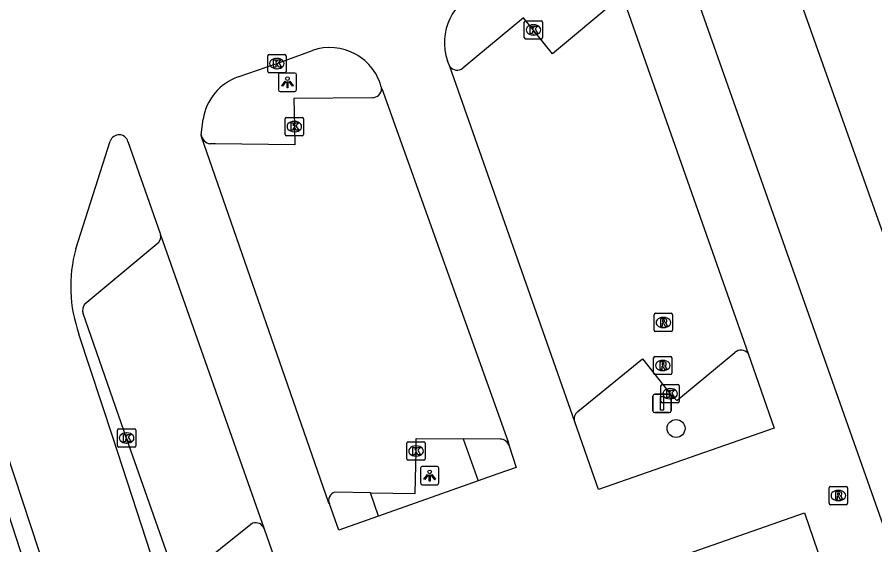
# Model space of a CAD drawing. Extents: x 157692 to 159670, y 381454 to 383289.
# Drawn here: x 159404.2 to 159451.12, y 382853.43 to 382882.28 of the extents above; entities that cross this region are included whole.
import ezdxf

# ---------------------------------------------------------------- set-up
doc = ezdxf.new("R2010")
doc.units = 0
for name, color, linetype in [('IMGEO_Boom', 7, 'Continuous'), ('IMGEO_Kolk', 7, 'Continuous'), ('IMGEO_Lichtpunt', 7, 'Continuous'), ('IMGEO_Pand', 7, 'Continuous'), ('IMGEO_Parkeervlak_gesloten', 7, 'Continuous'), ('IMGEO_Rijbaan_lokaal_gesloten', 7, 'Continuous'), ('IMGEO_Rioolput', 7, 'Continuous'), ('IMGEO_Verkeersbordpaal', 7, 'Continuous'), ('IMGEO_Voetpad_open', 7, 'Continuous')]:
    doc.layers.add(name, color=color, linetype=linetype)

msp = doc.modelspace()

# ---------------------------------------------------------------- linework, layer by layer
at = {"layer": 'IMGEO_Boom'}
msp.add_circle((159440.246, 382859.79), 0.489, dxfattribs=at)
at = {"layer": 'IMGEO_Kolk'}
for p, q in [((159431.942, 382881.156), (159431.942, 382882.008)), ((159432.017, 382882.082), (159432.869, 382882.082)), ((159432.43, 382881.862), (159432.455, 382881.862)), ((159432.943, 382882.008), (159432.943, 382881.156)), ((159432.869, 382881.082), (159432.017, 382881.082)), ((159432.453, 382881.302), (159432.428, 382881.302)), ((159417.906, 382879.314), (159417.906, 382880.166)), ((159417.981, 382880.24), (159418.833, 382880.24)), ((159418.394, 382880.02), (159418.419, 382880.02)), ((159418.907, 382880.166), (159418.907, 382879.314)), ((159418.833, 382879.24), (159417.981, 382879.24)), ((159418.417, 382879.46), (159418.392, 382879.46)), ((159418.861, 382875.869), (159418.861, 382876.721)), ((159418.936, 382876.795), (159419.788, 382876.795)), ((159419.862, 382876.721), (159419.862, 382875.869)), ((159419.349, 382876.575), (159419.374, 382876.575)), ((159419.788, 382875.795), (159418.936, 382875.795)), ((159419.372, 382876.015), (159419.347, 382876.015)), ((159439.494, 382862.19), (159440.346, 382862.19)), ((159439.419, 382861.264), (159439.419, 382862.116)), ((159439.907, 382861.97), (159439.932, 382861.97)), ((159440.42, 382862.116), (159440.42, 382861.264)), ((159439.93, 382861.41), (159439.905, 382861.41)), ((159440.346, 382861.19), (159439.494, 382861.19)), ((159409.688, 382858.84), (159409.688, 382859.692)), ((159409.763, 382859.766), (159410.615, 382859.766)), ((159410.176, 382859.546), (159410.201, 382859.546)), ((159410.689, 382859.692), (159410.689, 382858.84)), ((159410.199, 382858.986), (159410.174, 382858.986)), ((159425.52, 382858.128), (159425.52, 382858.98)), ((159425.595, 382859.054), (159426.447, 382859.054)), ((159426.521, 382858.98), (159426.521, 382858.128)), ((159410.615, 382858.766), (159409.763, 382858.766)), ((159426.008, 382858.834), (159426.033, 382858.834)), ((159426.447, 382858.054), (159425.595, 382858.054)), ((159426.031, 382858.274), (159426.006, 382858.274))]:
    msp.add_line(p, q, dxfattribs=at)
for points in [[(159431.942, 382881.156), (159431.942, 382882.008)], [(159432.017, 382882.082), (159432.869, 382882.082)], [(159432.943, 382882.008), (159432.943, 382881.156)], [(159432.263, 382881.782), (159432.386, 382881.782), (159432.386, 382881.631), (159432.516, 382881.782), (159432.68, 382881.782), (159432.534, 382881.631), (159432.687, 382881.382), (159432.535, 382881.382), (159432.45, 382881.546), (159432.386, 382881.479), (159432.386, 382881.382), (159432.263, 382881.382), (159432.263, 382881.782)], [(159432.869, 382881.082), (159432.017, 382881.082)], [(159417.906, 382879.314), (159417.906, 382880.166)], [(159417.981, 382880.24), (159418.833, 382880.24)], [(159418.907, 382880.166), (159418.907, 382879.314)], [(159418.227, 382879.94), (159418.35, 382879.94), (159418.35, 382879.789), (159418.48, 382879.94), (159418.644, 382879.94), (159418.498, 382879.789), (159418.651, 382879.54), (159418.499, 382879.54), (159418.414, 382879.704), (159418.35, 382879.637), (159418.35, 382879.54), (159418.227, 382879.54), (159418.227, 382879.94)], [(159418.833, 382879.24), (159417.981, 382879.24)], [(159418.861, 382875.869), (159418.861, 382876.721)], [(159418.936, 382876.795), (159419.788, 382876.795)], [(159419.862, 382876.721), (159419.862, 382875.869)], [(159419.182, 382876.495), (159419.305, 382876.495), (159419.305, 382876.344), (159419.435, 382876.495), (159419.599, 382876.495), (159419.453, 382876.344), (159419.606, 382876.095), (159419.454, 382876.095), (159419.369, 382876.259), (159419.305, 382876.192), (159419.305, 382876.095), (159419.182, 382876.095), (159419.182, 382876.495)], [(159419.788, 382875.795), (159418.936, 382875.795)], [(159439.494, 382862.19), (159440.346, 382862.19)], [(159439.419, 382861.264), (159439.419, 382862.116)], [(159439.74, 382861.89), (159439.863, 382861.89), (159439.863, 382861.739), (159439.993, 382861.89), (159440.157, 382861.89), (159440.011, 382861.739), (159440.164, 382861.49), (159440.012, 382861.49), (159439.927, 382861.654), (159439.863, 382861.587), (159439.863, 382861.49), (159439.74, 382861.49), (159439.74, 382861.89)], [(159440.42, 382862.116), (159440.42, 382861.264)], [(159440.346, 382861.19), (159439.494, 382861.19)], [(159409.688, 382858.84), (159409.688, 382859.692)], [(159409.763, 382859.766), (159410.615, 382859.766)], [(159410.009, 382859.466), (159410.132, 382859.466), (159410.132, 382859.315), (159410.262, 382859.466), (159410.426, 382859.466), (159410.28, 382859.315), (159410.433, 382859.066), (159410.281, 382859.066), (159410.196, 382859.23), (159410.132, 382859.163), (159410.132, 382859.066), (159410.009, 382859.066), (159410.009, 382859.466)], [(159410.689, 382859.692), (159410.689, 382858.84)], [(159425.52, 382858.128), (159425.52, 382858.98)], [(159425.595, 382859.054), (159426.447, 382859.054)], [(159426.521, 382858.98), (159426.521, 382858.128)], [(159410.615, 382858.766), (159409.763, 382858.766)], [(159425.841, 382858.754), (159425.964, 382858.754), (159425.964, 382858.603), (159426.094, 382858.754), (159426.258, 382858.754), (159426.112, 382858.603), (159426.265, 382858.354), (159426.113, 382858.354), (159426.028, 382858.518), (159425.964, 382858.451), (159425.964, 382858.354), (159425.841, 382858.354), (159425.841, 382858.754)], [(159426.447, 382858.054), (159425.595, 382858.054)]]:
    msp.add_lwpolyline(points, dxfattribs=at)
for centre, start, end in [((159432.019, 382882.006), 91.552, 178.448), ((159432.019, 382882.006), 91.552, 178.448), ((159432.867, 382882.006), 1.552, 88.448), ((159432.867, 382882.006), 1.552, 88.448), ((159432.019, 382881.158), 181.552, 268.448), ((159432.019, 382881.158), 181.552, 268.448), ((159432.867, 382881.158), 271.552, 358.448), ((159432.867, 382881.158), 271.552, 358.448), ((159417.983, 382880.164), 91.552, 178.448), ((159417.983, 382880.164), 91.552, 178.448), ((159418.831, 382880.164), 1.552, 88.448), ((159418.831, 382880.164), 1.552, 88.448), ((159417.983, 382879.316), 181.552, 268.448), ((159417.983, 382879.316), 181.552, 268.448), ((159418.831, 382879.316), 271.552, 358.448), ((159418.831, 382879.316), 271.552, 358.448), ((159418.938, 382876.719), 91.552, 178.448), ((159418.938, 382876.719), 91.552, 178.448), ((159419.786, 382876.719), 1.552, 88.448), ((159419.786, 382876.719), 1.552, 88.448), ((159418.938, 382875.871), 181.552, 268.448), ((159418.938, 382875.871), 181.552, 268.448), ((159419.786, 382875.871), 271.552, 358.448), ((159419.786, 382875.871), 271.552, 358.448), ((159439.496, 382862.114), 91.552, 178.448), ((159439.496, 382862.114), 91.552, 178.448), ((159440.344, 382862.114), 1.552, 88.448), ((159440.344, 382862.114), 1.552, 88.448), ((159439.496, 382861.266), 181.552, 268.448), ((159439.496, 382861.266), 181.552, 268.448), ((159440.344, 382861.266), 271.552, 358.448), ((159440.344, 382861.266), 271.552, 358.448), ((159409.765, 382859.69), 91.552, 178.448), ((159409.765, 382859.69), 91.552, 178.448), ((159410.613, 382859.69), 1.552, 88.448), ((159410.613, 382859.69), 1.552, 88.448), ((159425.597, 382858.978), 91.552, 178.448), ((159425.597, 382858.978), 91.552, 178.448), ((159426.445, 382858.978), 1.552, 88.448), ((159426.445, 382858.978), 1.552, 88.448), ((159409.765, 382858.842), 181.552, 268.448), ((159409.765, 382858.842), 181.552, 268.448), ((159410.613, 382858.842), 271.552, 358.448), ((159410.613, 382858.842), 271.552, 358.448), ((159425.597, 382858.13), 181.552, 268.448), ((159425.597, 382858.13), 181.552, 268.448), ((159426.445, 382858.13), 271.552, 358.448), ((159426.445, 382858.13), 271.552, 358.448)]:
    msp.add_arc(centre, 0.0765, start, end, dxfattribs=at)
for centre, major_axis, ratio, start_param, end_param in [((159432.429, 382881.582), (-0.387, 0.002), 0.722429, 4.712389, 7.853982), ((159432.454, 382881.582), (-0.39, 0.002), 0.717154, 1.570796, 4.712389), ((159418.393, 382879.74), (-0.387, 0.002), 0.722429, 4.712389, 7.853982), ((159418.418, 382879.74), (-0.39, 0.002), 0.717154, 1.570796, 4.712389), ((159419.348, 382876.295), (-0.387, 0.002), 0.722429, 4.712389, 7.853982), ((159419.373, 382876.295), (-0.39, 0.002), 0.717154, 1.570796, 4.712389), ((159439.906, 382861.69), (-0.387, 0.002), 0.722429, 4.712389, 7.853982), ((159439.931, 382861.69), (-0.39, 0.002), 0.717154, 1.570796, 4.712389), ((159410.175, 382859.266), (-0.387, 0.002), 0.722429, 4.712389, 7.853982), ((159410.2, 382859.266), (-0.39, 0.002), 0.717154, 1.570796, 4.712389), ((159426.007, 382858.554), (-0.387, 0.002), 0.722429, 4.712389, 7.853982), ((159426.032, 382858.554), (-0.39, 0.002), 0.717154, 1.570796, 4.712389)]:
    msp.add_ellipse(centre, major_axis=major_axis, ratio=ratio, start_param=start_param, end_param=end_param, dxfattribs=at)
at = {"layer": 'IMGEO_Lichtpunt'}
for p, q in [((159418.487, 382879.122), (159418.487, 382878.315)), ((159418.487, 382879.122), (159418.487, 382878.315)), ((159419.389, 382879.217), (159418.581, 382879.217)), ((159419.389, 382879.217), (159418.581, 382879.217)), ((159419.483, 382878.315), (159419.483, 382879.122)), ((159419.483, 382878.315), (159419.483, 382879.122)), ((159418.581, 382878.221), (159419.389, 382878.221)), ((159418.581, 382878.221), (159419.389, 382878.221)), ((159426.268, 382857.615), (159426.268, 382856.808)), ((159426.268, 382857.615), (159426.268, 382856.808)), ((159427.17, 382857.71), (159426.362, 382857.71)), ((159427.17, 382857.71), (159426.362, 382857.71)), ((159427.264, 382856.808), (159427.264, 382857.615)), ((159427.264, 382856.808), (159427.264, 382857.615)), ((159426.362, 382856.714), (159427.17, 382856.714)), ((159426.362, 382856.714), (159427.17, 382856.714))]:
    msp.add_line(p, q, dxfattribs=at)
for points in [[(159418.861, 382878.786), (159418.9, 382878.758), (159418.712, 382878.496), (159418.674, 382878.523), (159418.861, 382878.786)], [(159418.963, 382878.738), (159419.01, 382878.738), (159419.01, 382878.416), (159418.963, 382878.416), (159418.963, 382878.738)], [(159419.073, 382878.758), (159419.111, 382878.785), (159419.298, 382878.523), (159419.259, 382878.495), (159419.073, 382878.758)], [(159426.642, 382857.279), (159426.681, 382857.251), (159426.493, 382856.989), (159426.455, 382857.016), (159426.642, 382857.279)], [(159426.744, 382857.231), (159426.791, 382857.231), (159426.791, 382856.909), (159426.744, 382856.909), (159426.744, 382857.231)], [(159426.854, 382857.251), (159426.892, 382857.278), (159427.079, 382857.016), (159427.04, 382856.988), (159426.854, 382857.251)]]:
    msp.add_lwpolyline(points, dxfattribs=at)
for centre in [(159418.986, 382878.92), (159426.767, 382857.413)]:
    msp.add_circle(centre, 0.0994, dxfattribs=at)
for centre, start, end in [((159418.581, 382879.122), 90, 180), ((159418.581, 382879.122), 90, 180), ((159419.389, 382879.122), 0, 90), ((159419.389, 382879.122), 0, 90), ((159418.581, 382878.315), 180, 270), ((159418.581, 382878.315), 180, 270), ((159419.389, 382878.315), 270, 0), ((159419.389, 382878.315), 270, 360), ((159426.362, 382857.615), 90, 180), ((159426.362, 382857.615), 90, 180), ((159427.17, 382857.615), 0, 90), ((159427.17, 382857.615), 0, 90), ((159426.362, 382856.808), 180, 270), ((159426.362, 382856.808), 180, 270), ((159427.17, 382856.808), 270, 0), ((159427.17, 382856.808), 270, 360)]:
    msp.add_arc(centre, 0.0946, start, end, dxfattribs=at)
at = {"layer": 'IMGEO_Pand'}
for points in [[(159497.261, 382889.83), (159489.576, 382887.117), (159492.341, 382879.295), (159453.828, 382865.742), (159453.309, 382865.559), (159452.738, 382867.176), (159446.658, 382884.298), (159439.406, 382904.95), (159418.965, 382897.772)], [(159359.079, 382847.797), (159406.24, 382847.424), (159404.625, 382852.364), (159400.918, 382863.701), (159395.297, 382880.892)]]:
    msp.add_lwpolyline(points, dxfattribs=at)
at = {"layer": 'IMGEO_Parkeervlak_gesloten'}
for points in [[(159437.002, 382883.211), (159433.494, 382880.275), (159431.904, 382882.239), (159429.342, 382880.126), (159428.571, 382879.484)], [(159423.626, 382877.871), (159419.33, 382877.829), (159419.362, 382876.295), (159419.39, 382875.288), (159415.048, 382875.351), (159414.748, 382875.347)], [(159407.909, 382866.601), (159411.847, 382869.885)], [(159412.799, 382851.801), (159410.189, 382859.266), (159407.804, 382866.069)], [(159434.867, 382860.714), (159438.402, 382863.603), (159439.92, 382861.69), (159440.281, 382861.31), (159443.46, 382863.945)], [(159423.522, 382856.269), (159425.969, 382856.232), (159426.021, 382858.554), (159426.018, 382859.238), (159428.601, 382859.218)], [(159417.077, 382854.613), (159413.482, 382851.735)]]:
    msp.add_lwpolyline(points, dxfattribs=at)
for centre, radius, start, end in [((159428.269, 382879.874), 0.494, 215.7257, 307.7632), ((159423.614, 382878.397), 0.526, 271.2535, 357.0498), ((159414.877, 382875.953), 0.62, 189.6747, 257.9965), ((159411.609, 382870.261), 0.445, 302.3307, 14.3514), ((159408.337, 382866.24), 0.56, 139.8726, 197.7976), ((159443.79, 382863.56), 0.507, 39.1528, 130.5726), ((159435.176, 382860.316), 0.504, 127.7812, 199.2861), ((159417.232, 382854.127), 0.51, 19.5936, 107.7095)]:
    msp.add_arc(centre, radius, start, end, dxfattribs=at)
at = {"layer": 'IMGEO_Rijbaan_lokaal_gesloten'}
for points in [[(159451.81, 382853.839), (159439.425, 382888.895), (159436.93, 382895.877)], [(159437.187, 382883.761), (159437.199, 382883.735), (159444.183, 382863.88)], [(159416.294, 382879.015), (159418.407, 382879.74), (159420.352, 382880.452)], [(159427.868, 382879.586), (159427.745, 382879.895)], [(159434.7, 382860.149), (159427.868, 382879.586)], [(159424.14, 382878.37), (159431.061, 382859.049), (159431.108, 382858.844)], [(159414.266, 382875.849), (159414.37, 382876.703)], [(159421.277, 382855.665), (159421.239, 382855.751), (159414.275, 382875.727), (159414.266, 382875.849)], [(159407.402, 382869.613), (159409.293, 382875.501)], [(159410.26, 382875.472), (159412.014, 382870.444), (159412.04, 382870.371)], [(159399.52, 382870.972), (159401.761, 382864.076), (159406.274, 382850.374), (159407.279, 382846.746)], [(159412.04, 382870.371), (159417.713, 382854.298)], [(159417.713, 382854.298), (159419.047, 382850.488), (159413.002, 382848.357), (159412.552, 382849.744), (159409.445, 382859.259), (159407.577, 382864.951)], [(159444.183, 382863.88), (159445.619, 382859.811), (159436.008, 382856.443), (159435.535, 382857.795), (159434.7, 382860.149)], [(159431.108, 382858.844), (159431.503, 382857.663), (159430.494, 382857.306), (159429.414, 382856.923)], [(159429.414, 382856.923), (159423.959, 382854.991)], [(159423.959, 382854.991), (159422.67, 382854.535), (159421.796, 382854.226), (159421.277, 382855.665)], [(159438.551, 382848.989), (159437.605, 382851.799), (159438.249, 382852.028), (159439.414, 382852.416), (159447.263, 382855.178), (159448.01, 382853.049), (159448.017, 382853.03), (159448.023, 382853.012)]]:
    msp.add_lwpolyline(points, dxfattribs=at)
for centre, radius, start, end in [((159430.586, 382880.895), 3.012, 109.6185, 199.3968), ((159421.309, 382877.706), 2.908, 13.2019, 109.2091), ((159417.298, 382876.223), 2.967, 109.7818, 170.6851), ((159409.772, 382875.342), 0.505, 14.8974, 161.6671), ((159414.958, 382867.562), 7.83, 164.8166, 199.4829)]:
    msp.add_arc(centre, radius, start, end, dxfattribs=at)
at = {"layer": 'IMGEO_Rioolput'}
for p, q in [((159439.051, 382865.158), (159439.051, 382866.01)), ((159439.126, 382866.084), (159439.978, 382866.084)), ((159440.052, 382866.01), (159440.052, 382865.158)), ((159439.539, 382865.864), (159439.564, 382865.864)), ((159439.978, 382865.084), (159439.126, 382865.084)), ((159439.562, 382865.304), (159439.537, 382865.304)), ((159439.017, 382862.805), (159439.017, 382863.657)), ((159439.092, 382863.731), (159439.944, 382863.731)), ((159440.018, 382863.657), (159440.018, 382862.805)), ((159439.505, 382863.511), (159439.53, 382863.511)), ((159439.944, 382862.731), (159439.092, 382862.731)), ((159439.528, 382862.951), (159439.503, 382862.951)), ((159448.623, 382855.695), (159448.623, 382856.547)), ((159448.698, 382856.621), (159449.55, 382856.621)), ((159449.624, 382856.547), (159449.624, 382855.695)), ((159449.111, 382856.401), (159449.136, 382856.401)), ((159449.55, 382855.621), (159448.698, 382855.621)), ((159449.134, 382855.841), (159449.109, 382855.841))]:
    msp.add_line(p, q, dxfattribs=at)
for points in [[(159439.051, 382865.158), (159439.051, 382866.01)], [(159439.126, 382866.084), (159439.978, 382866.084)], [(159440.052, 382866.01), (159440.052, 382865.158)], [(159439.64, 382865.782), (159439.388, 382865.784), (159439.388, 382865.384)], [(159439.388, 382865.384), (159439.512, 382865.384), (159439.512, 382865.546), (159439.523, 382865.546)], [(159439.566, 382865.703), (159439.512, 382865.703), (159439.512, 382865.622)], [(159439.512, 382865.622), (159439.564, 382865.622)], [(159439.57, 382865.517), (159439.641, 382865.384), (159439.781, 382865.384), (159439.716, 382865.51)], [(159439.978, 382865.084), (159439.126, 382865.084)], [(159439.017, 382862.805), (159439.017, 382863.657)], [(159439.092, 382863.731), (159439.944, 382863.731)], [(159440.018, 382863.657), (159440.018, 382862.805)], [(159439.606, 382863.429), (159439.354, 382863.431), (159439.354, 382863.031)], [(159439.354, 382863.031), (159439.478, 382863.031), (159439.478, 382863.193), (159439.489, 382863.193)], [(159439.532, 382863.35), (159439.478, 382863.35), (159439.478, 382863.269)], [(159439.478, 382863.269), (159439.53, 382863.269)], [(159439.536, 382863.164), (159439.607, 382863.031), (159439.747, 382863.031), (159439.682, 382863.157)], [(159439.944, 382862.731), (159439.092, 382862.731)], [(159448.623, 382855.695), (159448.623, 382856.547)], [(159448.698, 382856.621), (159449.55, 382856.621)], [(159449.624, 382856.547), (159449.624, 382855.695)], [(159449.212, 382856.319), (159448.96, 382856.321), (159448.96, 382855.921)], [(159448.96, 382855.921), (159449.084, 382855.921), (159449.084, 382856.083), (159449.095, 382856.083)], [(159449.138, 382856.24), (159449.084, 382856.24), (159449.084, 382856.159)], [(159449.084, 382856.159), (159449.136, 382856.159)], [(159449.142, 382856.054), (159449.213, 382855.921), (159449.353, 382855.921), (159449.288, 382856.047)], [(159449.55, 382855.621), (159448.698, 382855.621)]]:
    msp.add_lwpolyline(points, dxfattribs=at)
for centre, radius, start, end in [((159439.128, 382866.008), 0.0765, 91.552, 178.448), ((159439.128, 382866.008), 0.0765, 91.552, 178.448), ((159439.976, 382866.008), 0.0765, 1.552, 88.448), ((159439.976, 382866.008), 0.0765, 1.552, 88.448), ((159439.522, 382865.493), 0.0533, 26.0293, 88.6989), ((159439.548, 382865.811), 0.19, 274.7715, 282.9687), ((159439.572, 382865.607), 0.0964, 77.0061, 93.1865), ((159439.586, 382865.664), 0.0378, 276.6634, 79.6772), ((159439.639, 382865.672), 0.109, 350.3612, 89.416), ((159439.637, 382865.672), 0.112, 277.5842, 350.9817), ((159439.621, 382865.457), 0.108, 29.5134, 73.7905), ((159439.128, 382865.16), 0.0765, 181.552, 268.448), ((159439.128, 382865.16), 0.0765, 181.552, 268.448), ((159439.976, 382865.16), 0.0765, 271.552, 358.448), ((159439.976, 382865.16), 0.0765, 271.552, 358.448), ((159439.094, 382863.655), 0.0765, 91.552, 178.448), ((159439.094, 382863.655), 0.0765, 91.552, 178.448), ((159439.942, 382863.655), 0.0765, 1.552, 88.448), ((159439.942, 382863.655), 0.0765, 1.552, 88.448), ((159439.488, 382863.14), 0.0533, 26.0293, 88.6989), ((159439.514, 382863.458), 0.19, 274.7715, 282.9687), ((159439.538, 382863.254), 0.0964, 77.0061, 93.1865), ((159439.552, 382863.311), 0.0378, 276.6634, 79.6772), ((159439.605, 382863.319), 0.109, 350.3612, 89.416), ((159439.603, 382863.319), 0.112, 277.5842, 350.9817), ((159439.587, 382863.104), 0.108, 29.5134, 73.7905), ((159439.094, 382862.807), 0.0765, 181.552, 268.448), ((159439.094, 382862.807), 0.0765, 181.552, 268.448), ((159439.942, 382862.807), 0.0765, 271.552, 358.448), ((159439.942, 382862.807), 0.0765, 271.552, 358.448), ((159448.7, 382856.545), 0.0765, 91.552, 178.448), ((159448.7, 382856.545), 0.0765, 91.552, 178.448), ((159449.548, 382856.545), 0.0765, 1.552, 88.448), ((159449.548, 382856.545), 0.0765, 1.552, 88.448), ((159449.094, 382856.03), 0.0533, 26.0293, 88.6989), ((159449.12, 382856.348), 0.19, 274.7715, 282.9687), ((159449.144, 382856.144), 0.0964, 77.0061, 93.1865), ((159449.158, 382856.201), 0.0378, 276.6634, 79.6772), ((159449.211, 382856.209), 0.109, 350.3612, 89.416), ((159449.209, 382856.209), 0.112, 277.5842, 350.9817), ((159449.193, 382855.994), 0.108, 29.5134, 73.7905), ((159448.7, 382855.697), 0.0765, 181.552, 268.448), ((159448.7, 382855.697), 0.0765, 181.552, 268.448), ((159449.548, 382855.697), 0.0765, 271.552, 358.448), ((159449.548, 382855.697), 0.0765, 271.552, 358.448)]:
    msp.add_arc(centre, radius, start, end, dxfattribs=at)
for centre, major_axis, ratio, start_param, end_param in [((159439.538, 382865.584), (-0.387, 0.002), 0.722429, 4.712389, 7.853982), ((159439.563, 382865.584), (-0.39, 0.002), 0.717154, 1.570796, 4.712389), ((159439.504, 382863.231), (-0.387, 0.002), 0.722429, 4.712389, 7.853982), ((159439.529, 382863.231), (-0.39, 0.002), 0.717154, 1.570796, 4.712389), ((159449.11, 382856.121), (-0.387, 0.002), 0.722429, 4.712389, 7.853982), ((159449.135, 382856.121), (-0.39, 0.002), 0.717154, 1.570796, 4.712389)]:
    msp.add_ellipse(centre, major_axis=major_axis, ratio=ratio, start_param=start_param, end_param=end_param, dxfattribs=at)
at = {"layer": 'IMGEO_Verkeersbordpaal'}
for p, q in [((159438.982, 382860.758), (159438.982, 382861.558)), ((159438.982, 382861.558), (159438.982, 382860.758)), ((159439.082, 382861.658), (159439.872, 382861.658)), ((159439.872, 382861.658), (159439.082, 382861.658)), ((159439.972, 382861.558), (159439.972, 382860.758)), ((159439.972, 382860.758), (159439.972, 382861.558)), ((159439.872, 382860.658), (159439.082, 382860.658)), ((159439.082, 382860.658), (159439.872, 382860.658))]:
    msp.add_line(p, q, dxfattribs=at)
msp.add_lwpolyline([(159439.402, 382861.533), (159439.552, 382861.533), (159439.552, 382860.783), (159439.402, 382860.783), (159439.402, 382861.533)], dxfattribs=at)
for centre, start, end in [((159439.082, 382861.558), 90, 180), ((159439.082, 382861.558), 90, 180), ((159439.872, 382861.558), 0, 90), ((159439.872, 382861.558), 360, 90), ((159439.082, 382860.758), 180, 270), ((159439.082, 382860.758), 180, 270), ((159439.872, 382860.758), 270, 0), ((159439.872, 382860.758), 270, 0)]:
    msp.add_arc(centre, 0.1, start, end, dxfattribs=at)
at = {"layer": 'IMGEO_Voetpad_open'}
for points in [[(159430.616, 382859.202), (159428.601, 382859.218)], [(159428.601, 382859.218), (159429.414, 382856.923)], [(159423.522, 382856.269), (159421.579, 382856.298)], [(159423.959, 382854.991), (159423.522, 382856.269)]]:
    msp.add_lwpolyline(points, dxfattribs=at)
for centre, radius, start, end in [((159430.622, 382858.693), 0.509, 17.2779, 90.6397), ((159421.708, 382855.848), 0.468, 105.9689, 203.0201)]:
    msp.add_arc(centre, radius, start, end, dxfattribs=at)

doc.saveas('drawing.dxf')
